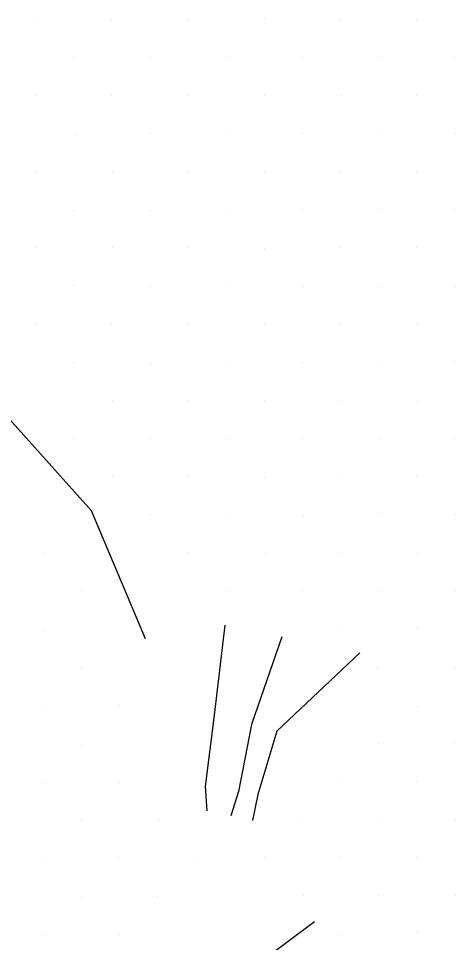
# Model space of a CAD drawing. Extents: x 1602514 to 1609837, y 863887 to 871157.
# Drawn here: x 1606674 to 1606795.6, y 865648.6 to 865905.7 of the extents above; entities that cross this region are included whole.
import ezdxf

# ---------------------------------------------------------------- set-up
doc = ezdxf.new("R2010")
doc.units = 0
for name, color, linetype in [('Survey-Flow line', 7, 'Continuous'), ('Survey-Ridge Lines', 7, 'Continuous'), ('Survey-Spot dirt', 7, 'Continuous')]:
    doc.layers.add(name, color=color, linetype=linetype)

msp = doc.modelspace()

# ---------------------------------------------------------------- linework, layer by layer
at = {"layer": 'Survey-Flow line'}
msp.add_lwpolyline([(1606747.29, 865733.67), (1606738.8, 865709.25), (1606735.19, 865690.62), (1606733.07, 865683.85)], dxfattribs=at)
msp.add_lwpolyline([(1606747.29, 865733.67), (1606738.8, 865709.25), (1606735.19, 865690.62), (1606733.07, 865683.85)], dxfattribs=at)
at = {"layer": 'Survey-Ridge Lines'}
for points in [[(1606709.32, 865733.12), (1606694.27, 865768.72), (1606665.8, 865800.41), (1606646.05, 865829.86)], [(1606709.32, 865733.12), (1606694.27, 865768.72), (1606665.8, 865800.41), (1606646.05, 865829.86)], [(1606731.37, 865736.93), (1606728.46, 865711.89), (1606725.89, 865692.02), (1606726.34, 865685.27)], [(1606731.37, 865736.93), (1606728.46, 865711.89), (1606725.89, 865692.02), (1606726.34, 865685.27)], [(1606769.02, 865729.21), (1606745.87, 865707.44), (1606740.59, 865689.8), (1606739.08, 865682.58)], [(1606769.02, 865729.21), (1606745.87, 865707.44), (1606740.59, 865689.8), (1606739.08, 865682.58)], [(1606756.33, 865654.39), (1606741.32, 865643.14), (1606730.88, 865635.72), (1606717.77, 865627.59), (1606707.3, 865620.06)], [(1606756.33, 865654.39), (1606741.32, 865643.14), (1606730.88, 865635.72), (1606717.77, 865627.59), (1606707.3, 865620.06)]]:
    msp.add_lwpolyline(points, dxfattribs=at)
at = {"layer": 'Survey-Spot dirt'}
for p, q in [((1606678.79, 865905.73), (1606678.79, 865905.73)), ((1606678.79, 865905.73), (1606678.79, 865905.73)), ((1606699.94, 865905.58), (1606699.94, 865905.58)), ((1606699.94, 865905.58), (1606699.94, 865905.58)), ((1606721.23, 865905.55), (1606721.23, 865905.55)), ((1606721.23, 865905.55), (1606721.23, 865905.55)), ((1606742.47, 865905.65), (1606742.47, 865905.65)), ((1606742.47, 865905.65), (1606742.47, 865905.65)), ((1606763.66, 865905.54), (1606763.66, 865905.54)), ((1606763.66, 865905.54), (1606763.66, 865905.54)), ((1606784.86, 865905.53), (1606784.86, 865905.53)), ((1606784.86, 865905.53), (1606784.86, 865905.53)), ((1606689.35, 865894.99), (1606689.35, 865894.99)), ((1606689.35, 865894.99), (1606689.35, 865894.99)), ((1606710.68, 865894.96), (1606710.68, 865894.96)), ((1606710.68, 865894.96), (1606710.68, 865894.96)), ((1606731.85, 865894.94), (1606731.85, 865894.94)), ((1606731.85, 865894.94), (1606731.85, 865894.94)), ((1606753.13, 865894.92), (1606753.13, 865894.92)), ((1606753.13, 865894.92), (1606753.13, 865894.92)), ((1606774.22, 865894.98), (1606774.22, 865894.98)), ((1606774.22, 865894.98), (1606774.22, 865894.98)), ((1606795.4, 865894.97), (1606795.4, 865894.97)), ((1606795.4, 865894.97), (1606795.4, 865894.97)), ((1606678.92, 865884.21), (1606678.92, 865884.21)), ((1606678.92, 865884.21), (1606678.92, 865884.21)), ((1606699.88, 865884.28), (1606699.88, 865884.28)), ((1606699.88, 865884.28), (1606699.88, 865884.28)), ((1606721.23, 865884.34), (1606721.23, 865884.34)), ((1606721.23, 865884.34), (1606721.23, 865884.34)), ((1606742.34, 865884.41), (1606742.34, 865884.41)), ((1606742.34, 865884.41), (1606742.34, 865884.41)), ((1606763.77, 865884.25), (1606763.77, 865884.25)), ((1606763.77, 865884.25), (1606763.77, 865884.25)), ((1606784.79, 865884.33), (1606784.79, 865884.33)), ((1606784.79, 865884.33), (1606784.79, 865884.33)), ((1606689.7, 865873.56), (1606689.7, 865873.56)), ((1606689.7, 865873.56), (1606689.7, 865873.56)), ((1606710.6, 865873.71), (1606710.6, 865873.71)), ((1606710.6, 865873.71), (1606710.6, 865873.71)), ((1606731.91, 865873.6), (1606731.91, 865873.6)), ((1606731.91, 865873.6), (1606731.91, 865873.6)), ((1606753.12, 865873.83), (1606753.12, 865873.83)), ((1606753.12, 865873.83), (1606753.12, 865873.83)), ((1606774.29, 865873.76), (1606774.29, 865873.76)), ((1606774.29, 865873.76), (1606774.29, 865873.76)), ((1606795.54, 865873.82), (1606795.54, 865873.82)), ((1606795.54, 865873.82), (1606795.54, 865873.82)), ((1606678.94, 865862.95), (1606678.94, 865862.95)), ((1606678.94, 865862.95), (1606678.94, 865862.95)), ((1606700.08, 865862.99), (1606700.08, 865862.99)), ((1606700.08, 865862.99), (1606700.08, 865862.99)), ((1606721.27, 865863.17), (1606721.27, 865863.17)), ((1606721.27, 865863.17), (1606721.27, 865863.17)), ((1606742.41, 865863.16), (1606742.41, 865863.16)), ((1606742.41, 865863.16), (1606742.41, 865863.16)), ((1606763.72, 865862.99), (1606763.72, 865862.99)), ((1606763.72, 865862.99), (1606763.72, 865862.99)), ((1606784.81, 865863.13), (1606784.81, 865863.13)), ((1606784.81, 865863.13), (1606784.81, 865863.13)), ((1606753.14, 865852.68), (1606753.14, 865852.68)), ((1606753.14, 865852.68), (1606753.14, 865852.68)), ((1606689.34, 865852.41), (1606689.34, 865852.41)), ((1606689.34, 865852.41), (1606689.34, 865852.41)), ((1606710.72, 865852.4), (1606710.72, 865852.4)), ((1606710.72, 865852.4), (1606710.72, 865852.4)), ((1606731.89, 865852.35), (1606731.89, 865852.35)), ((1606731.89, 865852.35), (1606731.89, 865852.35)), ((1606774.21, 865852.48), (1606774.21, 865852.48)), ((1606774.21, 865852.48), (1606774.21, 865852.48)), ((1606795.44, 865852.46), (1606795.44, 865852.46)), ((1606795.44, 865852.46), (1606795.44, 865852.46)), ((1606678.76, 865841.92), (1606678.76, 865841.92)), ((1606678.76, 865841.92), (1606678.76, 865841.92)), ((1606700.08, 865841.92), (1606700.08, 865841.92)), ((1606700.08, 865841.92), (1606700.08, 865841.92)), ((1606721.21, 865841.89), (1606721.21, 865841.89)), ((1606721.21, 865841.89), (1606721.21, 865841.89)), ((1606742.47, 865841.76), (1606742.47, 865841.76)), ((1606742.47, 865841.76), (1606742.47, 865841.76)), ((1606763.7, 865841.87), (1606763.7, 865841.87)), ((1606763.7, 865841.87), (1606763.7, 865841.87)), ((1606784.78, 865842.13), (1606784.78, 865842.13)), ((1606784.78, 865842.13), (1606784.78, 865842.13)), ((1606689.26, 865831.4), (1606689.26, 865831.4)), ((1606689.26, 865831.4), (1606689.26, 865831.4)), ((1606710.68, 865831.27), (1606710.68, 865831.27)), ((1606710.68, 865831.27), (1606710.68, 865831.27)), ((1606731.84, 865831.3), (1606731.84, 865831.3)), ((1606731.84, 865831.3), (1606731.84, 865831.3)), ((1606753.32, 865831.17), (1606753.32, 865831.17)), ((1606753.32, 865831.17), (1606753.32, 865831.17)), ((1606774.28, 865831.12), (1606774.28, 865831.12)), ((1606774.28, 865831.12), (1606774.28, 865831.12)), ((1606795.58, 865831.27), (1606795.58, 865831.27)), ((1606795.58, 865831.27), (1606795.58, 865831.27)), ((1606678.82, 865820.73), (1606678.82, 865820.73)), ((1606678.82, 865820.73), (1606678.82, 865820.73)), ((1606699.76, 865820.75), (1606699.76, 865820.75)), ((1606699.76, 865820.75), (1606699.76, 865820.75)), ((1606721.37, 865820.63), (1606721.37, 865820.63)), ((1606721.37, 865820.63), (1606721.37, 865820.63)), ((1606742.46, 865820.69), (1606742.46, 865820.69)), ((1606742.46, 865820.69), (1606742.46, 865820.69)), ((1606763.41, 865820.77), (1606763.41, 865820.77)), ((1606763.41, 865820.77), (1606763.41, 865820.77)), ((1606784.97, 865820.64), (1606784.97, 865820.64)), ((1606784.97, 865820.64), (1606784.97, 865820.64)), ((1606689.4, 865810), (1606689.4, 865810)), ((1606689.4, 865810), (1606689.4, 865810)), ((1606710.65, 865809.72), (1606710.65, 865809.72)), ((1606710.65, 865809.72), (1606710.65, 865809.72)), ((1606731.75, 865810.03), (1606731.75, 865810.03)), ((1606731.75, 865810.03), (1606731.75, 865810.03)), ((1606753.02, 865810.14), (1606753.02, 865810.14)), ((1606753.02, 865810.14), (1606753.02, 865810.14)), ((1606774.26, 865809.96), (1606774.26, 865809.96)), ((1606774.26, 865809.96), (1606774.26, 865809.96)), ((1606795.45, 865810.27), (1606795.45, 865810.27)), ((1606795.45, 865810.27), (1606795.45, 865810.27)), ((1606700, 865799.42), (1606700, 865799.42)), ((1606700, 865799.42), (1606700, 865799.42)), ((1606721.26, 865799.56), (1606721.26, 865799.56)), ((1606721.26, 865799.56), (1606721.26, 865799.56)), ((1606742.45, 865799.42), (1606742.45, 865799.42)), ((1606742.45, 865799.42), (1606742.45, 865799.42)), ((1606763.87, 865799.19), (1606763.87, 865799.19)), ((1606763.87, 865799.19), (1606763.87, 865799.19)), ((1606784.93, 865799.44), (1606784.93, 865799.44)), ((1606784.93, 865799.44), (1606784.93, 865799.44)), ((1606689.23, 865788.88), (1606689.23, 865788.88)), ((1606689.23, 865788.88), (1606689.23, 865788.88)), ((1606710.71, 865788.72), (1606710.71, 865788.72)), ((1606710.71, 865788.72), (1606710.71, 865788.72)), ((1606731.86, 865788.86), (1606731.86, 865788.86)), ((1606731.86, 865788.86), (1606731.86, 865788.86)), ((1606753.09, 865788.98), (1606753.09, 865788.98)), ((1606753.09, 865788.98), (1606753.09, 865788.98)), ((1606774.42, 865788.82), (1606774.42, 865788.82)), ((1606774.42, 865788.82), (1606774.42, 865788.82)), ((1606795.44, 865788.9), (1606795.44, 865788.9)), ((1606795.44, 865788.9), (1606795.44, 865788.9)), ((1606700.03, 865778.32), (1606700.03, 865778.32)), ((1606700.03, 865778.32), (1606700.03, 865778.32)), ((1606721.2, 865778.31), (1606721.2, 865778.31)), ((1606721.2, 865778.31), (1606721.2, 865778.31)), ((1606742.47, 865778.13), (1606742.47, 865778.13)), ((1606742.47, 865778.13), (1606742.47, 865778.13)), ((1606763.74, 865778.32), (1606763.74, 865778.32)), ((1606763.74, 865778.32), (1606763.74, 865778.32)), ((1606784.87, 865778.21), (1606784.87, 865778.21)), ((1606784.87, 865778.21), (1606784.87, 865778.21)), ((1606774.23, 865767.86), (1606774.23, 865767.86)), ((1606774.23, 865767.86), (1606774.23, 865767.86)), ((1606710.59, 865767.68), (1606710.59, 865767.68)), ((1606710.59, 865767.68), (1606710.59, 865767.68)), ((1606731.94, 865767.68), (1606731.94, 865767.68)), ((1606731.94, 865767.68), (1606731.94, 865767.68)), ((1606753.17, 865767.38), (1606753.17, 865767.38)), ((1606753.17, 865767.38), (1606753.17, 865767.38)), ((1606795.62, 865767.63), (1606795.62, 865767.63)), ((1606795.62, 865767.63), (1606795.62, 865767.63)), ((1606680.81, 865756.86), (1606680.81, 865756.86)), ((1606680.81, 865756.86), (1606680.81, 865756.86)), ((1606721.05, 865757.06), (1606721.05, 865757.06)), ((1606721.05, 865757.06), (1606721.05, 865757.06)), ((1606742.62, 865756.94), (1606742.62, 865756.94)), ((1606742.62, 865756.94), (1606742.62, 865756.94)), ((1606763.83, 865756.99), (1606763.83, 865756.99)), ((1606763.83, 865756.99), (1606763.83, 865756.99)), ((1606785.1, 865756.93), (1606785.1, 865756.93)), ((1606785.1, 865756.93), (1606785.1, 865756.93)), ((1606691.38, 865746.4), (1606691.38, 865746.4)), ((1606691.38, 865746.4), (1606691.38, 865746.4)), ((1606731.83, 865746.44), (1606731.83, 865746.44)), ((1606731.83, 865746.44), (1606731.83, 865746.44)), ((1606752.95, 865746.44), (1606752.95, 865746.44)), ((1606752.95, 865746.44), (1606752.95, 865746.44)), ((1606774.16, 865746.44), (1606774.16, 865746.44)), ((1606774.16, 865746.44), (1606774.16, 865746.44)), ((1606795.56, 865746.44), (1606795.56, 865746.44)), ((1606795.56, 865746.44), (1606795.56, 865746.44)), ((1606680.9, 865735.5), (1606680.9, 865735.5)), ((1606680.9, 865735.5), (1606680.9, 865735.5)), ((1606763.77, 865735.82), (1606763.77, 865735.82)), ((1606763.77, 865735.82), (1606763.77, 865735.82)), ((1606784.97, 865735.91), (1606784.97, 865735.91)), ((1606784.97, 865735.91), (1606784.97, 865735.91)), ((1606691.4, 865725.1), (1606691.4, 865725.1)), ((1606691.4, 865725.1), (1606691.4, 865725.1)), ((1606774, 865725.18), (1606774, 865725.18)), ((1606774, 865725.18), (1606774, 865725.18)), ((1606795.43, 865725.21), (1606795.43, 865725.21)), ((1606795.43, 865725.21), (1606795.43, 865725.21)), ((1606680.95, 865714.34), (1606680.95, 865714.34)), ((1606680.95, 865714.34), (1606680.95, 865714.34)), ((1606702, 865714.56), (1606702, 865714.56)), ((1606702, 865714.56), (1606702, 865714.56)), ((1606785.02, 865714.4), (1606785.02, 865714.4)), ((1606785.02, 865714.4), (1606785.02, 865714.4)), ((1606691.39, 865703.78), (1606691.39, 865703.78)), ((1606691.39, 865703.78), (1606691.39, 865703.78)), ((1606774.3, 865703.89), (1606774.3, 865703.89)), ((1606774.3, 865703.89), (1606774.3, 865703.89)), ((1606795.44, 865703.99), (1606795.44, 865703.99)), ((1606795.44, 865703.99), (1606795.44, 865703.99)), ((1606680.75, 865693.24), (1606680.75, 865693.24)), ((1606680.75, 865693.24), (1606680.75, 865693.24)), ((1606702.06, 865693.21), (1606702.06, 865693.21)), ((1606702.06, 865693.21), (1606702.06, 865693.21)), ((1606763.71, 865693.29), (1606763.71, 865693.29)), ((1606763.71, 865693.29), (1606763.71, 865693.29)), ((1606784.83, 865693.43), (1606784.83, 865693.43)), ((1606784.83, 865693.43), (1606784.83, 865693.43)), ((1606691.39, 865682.6), (1606691.39, 865682.6)), ((1606691.39, 865682.6), (1606691.39, 865682.6)), ((1606712.8, 865682.56), (1606712.8, 865682.56)), ((1606712.8, 865682.56), (1606712.8, 865682.56)), ((1606752.83, 865682.7), (1606752.83, 865682.7)), ((1606752.83, 865682.7), (1606752.83, 865682.7)), ((1606774.09, 865682.74), (1606774.09, 865682.74)), ((1606774.09, 865682.74), (1606774.09, 865682.74)), ((1606795.58, 865682.64), (1606795.58, 865682.64)), ((1606795.58, 865682.64), (1606795.58, 865682.64)), ((1606680.89, 865671.96), (1606680.89, 865671.96)), ((1606680.89, 865671.96), (1606680.89, 865671.96)), ((1606701.9, 865672.15), (1606701.9, 865672.15)), ((1606701.9, 865672.15), (1606701.9, 865672.15)), ((1606723.28, 865671.94), (1606723.28, 865671.94)), ((1606723.28, 865671.94), (1606723.28, 865671.94)), ((1606742.43, 865672.33), (1606742.43, 865672.33)), ((1606742.43, 865672.33), (1606742.43, 865672.33)), ((1606763.62, 865672.17), (1606763.62, 865672.17)), ((1606763.62, 865672.17), (1606763.62, 865672.17)), ((1606784.86, 865672.32), (1606784.86, 865672.32)), ((1606784.86, 865672.32), (1606784.86, 865672.32)), ((1606691.4, 865661.42), (1606691.4, 865661.42)), ((1606691.4, 865661.42), (1606691.4, 865661.42)), ((1606712.6, 865661.38), (1606712.6, 865661.38)), ((1606712.6, 865661.38), (1606712.6, 865661.38)), ((1606753.23, 865661.58), (1606753.23, 865661.58)), ((1606753.23, 865661.58), (1606753.23, 865661.58)), ((1606774.25, 865661.6), (1606774.25, 865661.6)), ((1606774.25, 865661.6), (1606774.25, 865661.6)), ((1606795.47, 865661.65), (1606795.47, 865661.65)), ((1606795.47, 865661.65), (1606795.47, 865661.65)), ((1606680.57, 865650.75), (1606680.57, 865650.75)), ((1606680.57, 865650.75), (1606680.57, 865650.75)), ((1606702.03, 865650.86), (1606702.03, 865650.86)), ((1606702.03, 865650.86), (1606702.03, 865650.86)), ((1606763.79, 865650.96), (1606763.79, 865650.96)), ((1606763.79, 865650.96), (1606763.79, 865650.96)), ((1606785.07, 865651.29), (1606785.07, 865651.29)), ((1606785.07, 865651.29), (1606785.07, 865651.29))]:
    msp.add_line(p, q, dxfattribs=at)

doc.saveas('drawing.dxf')
